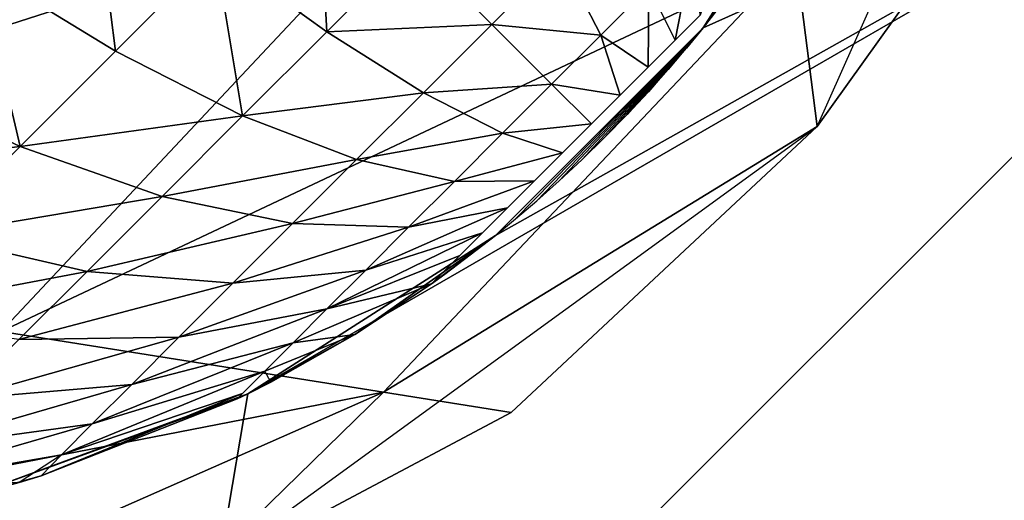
# Model space of a CAD drawing. Header units: millimetres. Extents: x 0 to 232, y 0 to 232.
# Tile 564 of 656: x 225.267 to 226.898, y 96.506 to 97.302. Entities that reach past the tile are written whole.
import ezdxf

# ---------------------------------------------------------------- set-up
doc = ezdxf.new("R2010")
doc.units = ezdxf.units.MM
doc.header["$LTSCALE"] = 25.4
doc.layers.get('0').update_dxf_attribs({"true_color": 0xff5454})

# ---------------------------------------------------------------- blocks, each defined once
blk = doc.blocks.new('WORKSHOP-C-6335.STL')
at = {"color": 0}
mesh = blk.add_polyface(dxfattribs=at)
corners = [(2.6499, 98.5523, 93.8177), (2.6499, 135.7677, 93.8177), (1.1477, 117.16, 93.8177), (7.1175, 80.4265, 93.8177), (6.1477, 117.16, 93.8177), (5.7628, 149.5545, 93.8177), (6.2817, 116.66, 93.8177), (6.6477, 116.294, 93.8177), (7.1477, 116.16, 93.8177), (14.4348, 63.2521, 93.8177), (7.6477, 116.294, 93.8177), (8.0137, 116.66, 93.8177), (8.1477, 117.16, 93.8177), (13.1477, 117.16, 93.8177), (14.6437, 99.5839, 93.8177), (24.4124, 47.4739, 93.8177), (19.0885, 82.5135, 93.8177), (26.3543, 66.4397, 93.8177), (36.7917, 33.5005, 93.8177), (36.232, 51.8251, 93.8177), (48.4376, 39.0901, 93.8177), (51.2522, 21.6939, 93.8177), (62.6198, 28.601, 93.8177), (67.4194, 12.3598, 93.8177), (78.3707, 20.6596, 93.8177), (84.8745, 5.7399, 93.8177), (82.2898, 12.0438, 93.8177), (82.1559, 12.5438, 93.8177), (82.6559, 11.6778, 93.8177), (83.1559, 11.5438, 93.8177), (83.6559, 11.6778, 93.8177), (84.0219, 12.0438, 93.8177), (84.1559, 12.5438, 93.8177), (7.1175, 153.8935, 93.8177), (6.2817, 117.66, 93.8177), (6.6477, 118.026, 93.8177), (7.1477, 118.16, 93.8177), (14.4348, 171.0679, 93.8177), (7.6477, 118.026, 93.8177), (8.0137, 117.66, 93.8177), (14.6437, 134.7361, 93.8177), (24.4124, 186.8461, 93.8177), (19.0885, 151.8065, 93.8177), (26.3543, 167.8803, 93.8177), (36.7917, 200.8195, 93.8177), (36.232, 182.4949, 93.8177), (48.4376, 195.2299, 93.8177), (47.4738, 209.9045, 93.8177), (51.2522, 212.6261, 93.8177), (57.1072, 202.0784, 93.8177), (67.4194, 221.9603, 93.8177), (62.6198, 205.719, 93.8177), (78.3707, 213.6605, 93.8177), (84.8745, 228.5801, 93.8177), (82.2898, 222.2762, 93.8177), (82.1559, 221.7762, 93.8177), (82.6559, 222.6422, 93.8177), (83.1559, 222.7762, 93.8177), (83.6559, 222.6422, 93.8177), (84.0219, 222.2762, 93.8177), (84.1559, 221.7762, 93.8177), (82.2898, 221.2762, 93.8177), (82.6559, 220.9102, 93.8177), (83.1559, 220.7762, 93.8177), (95.2371, 218.8257, 93.8177), (83.6559, 220.9102, 93.8177), (84.0219, 221.2762, 93.8177), (103.1655, 232.3142, 93.8177), (112.7338, 221.0663, 93.8177), (121.8186, 233.0659, 93.8177), (130.3576, 220.3176, 93.8177), (140.3507, 230.8157, 93.8177), (147.6013, 216.6013, 93.8177), (158.2819, 225.6219, 93.8177), (163.9689, 210.0243, 93.8177), (175.1477, 217.6189, 93.8177), (177.4092, 201.9217, 93.8177), (190.5114, 207.0142, 93.8177), (178.9896, 200.7757, 93.8177), (192.2312, 189.1216, 93.8177), (203.975, 194.0822, 93.8177), (203.3127, 175.3974, 93.8177), (205.1396, 181.8164, 93.8177), (205.2736, 181.3164, 93.8177), (211.9155, 159.9977, 93.8177), (205.6396, 180.9503, 93.8177), (206.1396, 180.8164, 93.8177), (206.6396, 180.9503, 93.8177), (207.0056, 181.3164, 93.8177), (207.1396, 181.8164, 93.8177), (203.975, 40.2378, 93.8177), (205.2736, 52.0036, 93.8177), (205.1396, 52.5036, 93.8177), (205.6396, 51.6376, 93.8177), (206.1396, 51.5036, 93.8177), (206.6396, 51.6376, 93.8177), (215.1898, 55.162, 93.8177), (207.0056, 52.0036, 93.8177), (207.1396, 52.5036, 93.8177), (211.9155, 74.3223, 93.8177), (214.4763, 80.5111, 93.8177), (217.7919, 90.9543, 93.8177), (223.8653, 71.6919, 93.8177), (220.7731, 108.3402, 93.8177), (220.7731, 125.9798, 93.8177), (206.6396, 182.6824, 93.8177), (215.1898, 179.158, 93.8177), (206.1396, 182.8164, 93.8177), (205.6396, 182.6824, 93.8177), (205.2736, 182.3164, 93.8177), (207.0056, 182.3164, 93.8177), (214.4763, 153.8089, 93.8177), (217.7919, 143.3657, 93.8177), (223.8653, 162.6281, 93.8177), (229.777, 89.3994, 93.8177), (229.777, 144.9206, 93.8177), (232.7716, 107.8259, 93.8177), (232.7716, 126.4941, 93.8177), (83.1559, 13.5438, 93.8177), (95.2371, 15.4942, 93.8177), (82.6559, 13.4098, 93.8177), (82.2898, 13.0438, 93.8177), (83.6559, 13.4098, 93.8177), (84.0219, 13.0438, 93.8177), (103.1655, 2.0058, 93.8177), (112.7338, 13.2537, 93.8177), (121.8186, 1.2541, 93.8177), (130.3576, 14.0023, 93.8177), (140.3507, 3.5043, 93.8177), (147.6013, 17.7187, 93.8177), (158.2819, 8.6981, 93.8177), (163.9689, 24.2957, 93.8177), (175.1477, 16.7011, 93.8177), (177.4092, 32.3983, 93.8177), (190.5114, 27.3058, 93.8177), (178.9896, 33.5443, 93.8177), (192.2312, 45.1984, 93.8177), (203.3127, 58.9226, 93.8177), (205.2736, 53.0036, 93.8177), (205.6396, 53.3696, 93.8177), (206.1396, 53.5036, 93.8177), (206.6396, 53.3696, 93.8177), (207.0056, 53.0036, 93.8177)]
mesh.append_faces([[corners[k] for k in face] for face in [(0, 1, 2), (115, 116, 117)]], dxfattribs={"vtx0": -1, "color": 0})
mesh.append_faces([[corners[k] for k in face] for face in [(1, 4, 5), (4, 3, 6), (6, 3, 7), (7, 3, 8), (8, 9, 10), (10, 9, 11), (11, 9, 12), (13, 9, 14), (14, 15, 16), (16, 15, 17), (17, 18, 19), (19, 18, 20), (20, 21, 22), (22, 23, 24), (26, 25, 28), (28, 25, 29), (29, 25, 30), (30, 25, 31), (31, 25, 32), (33, 36, 37), (37, 40, 41), (41, 43, 44), (44, 46, 47), (47, 46, 48), (48, 49, 50), (50, 52, 53), (54, 52, 55), (61, 52, 62), (62, 52, 63), (63, 64, 65), (65, 64, 66), (66, 64, 60), (53, 64, 67), (67, 68, 69), (69, 70, 71), (71, 72, 73), (73, 74, 75), (75, 76, 77), (77, 79, 80), (82, 81, 83), (83, 84, 85), (85, 84, 86), (86, 84, 87), (87, 84, 88), (88, 84, 89), (91, 90, 93), (93, 90, 94), (94, 90, 95), (95, 96, 97), (97, 96, 98), (99, 96, 100), (100, 96, 101), (101, 102, 103), (103, 102, 104), (80, 105, 106), (105, 80, 107), (107, 80, 108), (108, 80, 109), (109, 80, 82), (106, 112, 113), (113, 114, 115), (24, 118, 119), (118, 24, 120), (120, 24, 121), (121, 24, 27), (119, 124, 125), (125, 126, 127), (127, 128, 129), (129, 130, 131), (131, 132, 133), (133, 134, 135), (135, 134, 136), (136, 90, 137), (137, 138, 99)]], dxfattribs={"vtx0": -1, "vtx1": -1, "color": 0})
mesh.append_faces([[corners[k] for k in face] for face in [(1, 3, 4), (12, 9, 13), (24, 25, 26), (37, 12, 13), (53, 52, 54), (60, 64, 53), (80, 81, 82), (98, 96, 99), (106, 89, 84), (113, 104, 102), (119, 32, 25), (137, 90, 92)]], dxfattribs={"vtx0": -1, "vtx1": -1, "vtx2": -1, "color": 0})
mesh.append_faces([[corners[k] for k in face] for face in [(1, 0, 3), (8, 3, 9), (14, 9, 15), (17, 15, 18), (20, 18, 21), (22, 21, 23), (24, 23, 25), (24, 26, 27), (4, 33, 5), (33, 4, 34), (33, 34, 35), (33, 35, 36), (37, 36, 38), (37, 38, 39), (37, 39, 12), (37, 13, 40), (41, 40, 42), (41, 42, 43), (44, 43, 45), (44, 45, 46), (48, 46, 49), (50, 49, 51), (50, 51, 52), (53, 54, 56), (53, 56, 57), (53, 57, 58), (53, 58, 59), (53, 59, 60), (52, 61, 55), (63, 52, 64), (67, 64, 68), (69, 68, 70), (71, 70, 72), (73, 72, 74), (75, 74, 76), (77, 76, 78), (77, 78, 79), (80, 79, 81), (83, 81, 84), (90, 91, 92), (95, 90, 96), (101, 96, 102), (106, 105, 110), (106, 110, 89), (106, 84, 111), (106, 111, 112), (113, 112, 104), (113, 102, 114), (115, 114, 116), (119, 118, 122), (119, 122, 123), (119, 123, 32), (119, 25, 124), (125, 124, 126), (127, 126, 128), (129, 128, 130), (131, 130, 132), (133, 132, 134), (136, 134, 90), (137, 92, 138), (99, 138, 139), (99, 139, 140), (99, 140, 141), (99, 141, 142), (99, 142, 98)]], dxfattribs={"vtx0": -1, "vtx2": -1, "color": 0})
mesh = blk.add_polyface(dxfattribs=at)
corners = [(78.3707, 20.6596, 91.8178), (82.2898, 13.0438, 91.8178), (82.1559, 12.5438, 91.8178), (82.6559, 13.4098, 91.8178), (83.1559, 13.5438, 91.8178), (95.2371, 15.4942, 91.8178), (83.6559, 13.4098, 91.8178), (84.0219, 13.0438, 91.8178), (84.1559, 12.5438, 91.8178), (84.8745, 5.7399, 91.8178), (103.1655, 2.0058, 91.8178), (112.7338, 13.2537, 91.8178), (121.8186, 1.2541, 91.8178), (130.3576, 14.0023, 91.8178), (140.3507, 3.5043, 91.8178), (147.6013, 17.7187, 91.8178), (158.2819, 8.6981, 91.8178), (163.9689, 24.2957, 91.8178), (175.1477, 16.7011, 91.8178), (177.4092, 32.3983, 91.8178), (190.5114, 27.3058, 91.8178), (178.9896, 33.5443, 91.8178), (192.2312, 45.1984, 91.8178), (203.975, 40.2378, 91.8178), (203.3127, 58.9226, 91.8178), (205.1396, 52.5036, 91.8178), (205.2736, 53.0036, 91.8178), (211.9155, 74.3223, 91.8178), (205.6396, 53.3696, 91.8178), (206.1396, 53.5036, 91.8178), (206.6396, 53.3696, 91.8178), (207.0056, 53.0036, 91.8178), (207.1396, 52.5036, 91.8178), (203.975, 194.0822, 91.8178), (205.2736, 182.3164, 91.8178), (205.1396, 181.8164, 91.8178), (205.6396, 182.6824, 91.8178), (206.1396, 182.8164, 91.8178), (206.6396, 182.6824, 91.8178), (215.1898, 179.158, 91.8178), (207.0056, 182.3164, 91.8178), (207.1396, 181.8164, 91.8178), (211.9155, 159.9977, 91.8178), (214.4763, 153.8089, 91.8178), (217.7919, 143.3657, 91.8178), (223.8653, 162.6281, 91.8178), (220.7731, 125.9798, 91.8178), (220.7731, 108.3402, 91.8178), (206.6396, 51.6376, 91.8178), (215.1898, 55.162, 91.8178), (206.1396, 51.5036, 91.8178), (205.6396, 51.6376, 91.8178), (205.2736, 52.0036, 91.8178), (207.0056, 52.0036, 91.8178), (214.4763, 80.5111, 91.8178), (217.7919, 90.9543, 91.8178), (223.8653, 71.6919, 91.8178), (229.777, 144.9206, 91.8178), (229.777, 89.3994, 91.8178), (232.7716, 126.4941, 91.8178), (232.7716, 107.8259, 91.8178), (78.3707, 213.6605, 91.8178), (83.1559, 220.7762, 91.8178), (95.2371, 218.8257, 91.8178), (82.6559, 220.9102, 91.8178), (82.2898, 221.2762, 91.8178), (82.1559, 221.7762, 91.8178), (83.6559, 220.9102, 91.8178), (84.0219, 221.2762, 91.8178), (84.1559, 221.7762, 91.8178), (84.8745, 228.5801, 91.8178), (103.1655, 232.3142, 91.8178), (112.7338, 221.0663, 91.8178), (121.8186, 233.0659, 91.8178), (130.3576, 220.3176, 91.8178), (140.3507, 230.8157, 91.8178), (147.6013, 216.6013, 91.8178), (158.2819, 225.6219, 91.8178), (163.9689, 210.0243, 91.8178), (175.1477, 217.6189, 91.8178), (177.4092, 201.9217, 91.8178), (190.5114, 207.0142, 91.8178), (178.9896, 200.7757, 91.8178), (192.2312, 189.1216, 91.8178), (203.3127, 175.3974, 91.8178), (205.2736, 181.3164, 91.8178), (205.6396, 180.9503, 91.8178), (206.1396, 180.8164, 91.8178), (206.6396, 180.9503, 91.8178), (207.0056, 181.3164, 91.8178), (7.1175, 153.8935, 91.8178), (6.1477, 117.16, 91.8178), (5.7628, 149.5545, 91.8178), (6.2817, 117.66, 91.8178), (6.6477, 118.026, 91.8178), (7.1477, 118.16, 91.8178), (14.4348, 171.0679, 91.8178), (7.6477, 118.026, 91.8178), (8.0137, 117.66, 91.8178), (8.1477, 117.16, 91.8178), (13.1477, 117.16, 91.8178), (14.6437, 134.7361, 91.8178), (24.4124, 186.8461, 91.8178), (19.0885, 151.8065, 91.8178), (26.3543, 167.8803, 91.8178), (36.7917, 200.8195, 91.8178), (36.232, 182.4949, 91.8178), (48.4376, 195.2299, 91.8178), (47.4738, 209.9045, 91.8178), (51.2522, 212.6261, 91.8178), (57.1072, 202.0784, 91.8178), (67.4194, 221.9603, 91.8178), (62.6198, 205.719, 91.8178), (82.2898, 222.2762, 91.8178), (82.6559, 222.6422, 91.8178), (83.1559, 222.7762, 91.8178), (83.6559, 222.6422, 91.8178), (84.0219, 222.2762, 91.8178), (2.6499, 135.7677, 91.8178), (2.6499, 98.5523, 91.8178), (1.1477, 117.16, 91.8178), (7.1175, 80.4265, 91.8178), (6.2817, 116.66, 91.8178), (6.6477, 116.294, 91.8178), (7.1477, 116.16, 91.8178), (14.4348, 63.2521, 91.8178), (7.6477, 116.294, 91.8178), (8.0137, 116.66, 91.8178), (14.6437, 99.5839, 91.8178), (24.4124, 47.4739, 91.8178), (19.0885, 82.5135, 91.8178), (26.3543, 66.4397, 91.8178), (36.7917, 33.5005, 91.8178), (36.232, 51.8251, 91.8178), (48.4376, 39.0901, 91.8178), (51.2522, 21.6939, 91.8178), (62.6198, 28.601, 91.8178), (67.4194, 12.3598, 91.8178), (82.2898, 12.0438, 91.8178), (82.6559, 11.6778, 91.8178), (83.1559, 11.5438, 91.8178), (83.6559, 11.6778, 91.8178), (84.0219, 12.0438, 91.8178)]
mesh.append_faces([[corners[k] for k in face] for face in [(58, 59, 60), (118, 119, 120)]], dxfattribs={"vtx0": -1, "color": 0})
mesh.append_faces([[corners[k] for k in face] for face in [(1, 0, 3), (3, 0, 4), (4, 5, 6), (6, 5, 7), (7, 5, 8), (9, 5, 10), (10, 11, 12), (12, 13, 14), (14, 15, 16), (16, 17, 18), (18, 19, 20), (20, 22, 23), (25, 24, 26), (26, 27, 28), (28, 27, 29), (29, 27, 30), (30, 27, 31), (31, 27, 32), (34, 33, 36), (36, 33, 37), (37, 33, 38), (38, 39, 40), (40, 39, 41), (42, 39, 43), (43, 39, 44), (44, 45, 46), (46, 45, 47), (23, 48, 49), (48, 23, 50), (50, 23, 51), (51, 23, 52), (52, 23, 25), (49, 55, 56), (56, 57, 58), (61, 62, 63), (62, 61, 64), (64, 61, 65), (65, 61, 66), (63, 71, 72), (72, 73, 74), (74, 75, 76), (76, 77, 78), (78, 79, 80), (80, 81, 82), (82, 81, 83), (83, 33, 84), (84, 85, 42), (90, 91, 92), (91, 90, 93), (93, 90, 94), (94, 90, 95), (95, 96, 97), (97, 96, 98), (98, 96, 99), (100, 96, 101), (101, 102, 103), (103, 102, 104), (104, 105, 106), (106, 105, 107), (107, 109, 110), (110, 111, 112), (112, 111, 61), (113, 70, 114), (114, 70, 115), (115, 70, 116), (116, 70, 117), (117, 70, 69), (119, 91, 121), (121, 124, 125), (125, 128, 129), (129, 131, 132), (132, 134, 135), (135, 136, 137), (137, 0, 9), (138, 0, 2)]], dxfattribs={"vtx0": -1, "vtx1": -1, "color": 0})
mesh.append_faces([[corners[k] for k in face] for face in [(8, 5, 9), (23, 24, 25), (41, 39, 42), (49, 32, 27), (56, 47, 45), (63, 69, 70), (84, 33, 35), (99, 96, 100), (61, 70, 113), (119, 92, 91), (125, 99, 100), (9, 0, 138)]], dxfattribs={"vtx0": -1, "vtx1": -1, "vtx2": -1, "color": 0})
mesh.append_faces([[corners[k] for k in face] for face in [(0, 1, 2), (4, 0, 5), (10, 5, 11), (12, 11, 13), (14, 13, 15), (16, 15, 17), (18, 17, 19), (20, 19, 21), (20, 21, 22), (23, 22, 24), (26, 24, 27), (33, 34, 35), (38, 33, 39), (44, 39, 45), (49, 48, 53), (49, 53, 32), (49, 27, 54), (49, 54, 55), (56, 55, 47), (56, 45, 57), (58, 57, 59), (63, 62, 67), (63, 67, 68), (63, 68, 69), (63, 70, 71), (72, 71, 73), (74, 73, 75), (76, 75, 77), (78, 77, 79), (80, 79, 81), (83, 81, 33), (84, 35, 85), (42, 85, 86), (42, 86, 87), (42, 87, 88), (42, 88, 89), (42, 89, 41), (95, 90, 96), (101, 96, 102), (104, 102, 105), (107, 105, 108), (107, 108, 109), (110, 109, 111), (61, 111, 70), (61, 113, 66), (119, 118, 92), (121, 91, 122), (121, 122, 123), (121, 123, 124), (125, 124, 126), (125, 126, 127), (125, 127, 99), (125, 100, 128), (129, 128, 130), (129, 130, 131), (132, 131, 133), (132, 133, 134), (135, 134, 136), (137, 136, 0), (9, 138, 139), (9, 139, 140), (9, 140, 141), (9, 141, 142), (9, 142, 8)]], dxfattribs={"vtx0": -1, "vtx2": -1, "color": 0})
mesh = blk.add_polyface(dxfattribs=at)
corners = [(222.7262, 100.7741, 89.0178), (223.5509, 99.7696, 89.0178), (223.5481, 97.7068, 89.0178), (223.564, 100.256, 89.0178), (223.6815, 100.7281, 89.0178), (223.8976, 101.164, 89.0178), (224.9716, 103.0194, 89.0178), (224.2025, 101.5432, 89.0178), (224.5817, 101.848, 89.0178), (225.0175, 102.0642, 89.0178), (225.4897, 102.1816, 89.0178), (225.976, 102.1948, 89.0178), (228.0388, 102.1976, 89.0178), (226.4539, 102.1031, 89.0178), (226.9008, 101.9108, 89.0178), (227.296, 101.627, 89.0178), (227.6209, 101.2649, 89.0178), (227.8603, 100.8413, 89.0178), (228.0031, 100.3762, 89.0178), (228.0426, 99.8913, 89.0178), (228.8607, 99.1303, 89.0178), (224.4808, 98.1248, 89.0178), (226.6153, 96.885, 89.0178), (224.1187, 98.4497, 89.0178), (223.8348, 98.8448, 89.0178), (223.6425, 99.2918, 89.0178), (224.9043, 97.8853, 89.0178), (225.3694, 97.7425, 89.0178), (225.8544, 97.703, 89.0178), (226.3365, 97.7687, 89.0178), (226.7931, 97.9365, 89.0178), (227.2031, 98.1985, 89.0178), (227.5471, 98.5426, 89.0178), (227.8092, 98.9525, 89.0178), (227.9769, 99.4092, 89.0178)]
mesh.append_faces([[corners[k] for k in face] for face in [(0, 1, 2), (1, 0, 3), (3, 0, 4), (4, 0, 5), (5, 6, 7), (7, 6, 8), (8, 6, 9), (9, 6, 10), (10, 6, 11), (11, 12, 13), (13, 12, 14), (14, 12, 15), (15, 12, 16), (16, 12, 17), (17, 12, 18), (18, 12, 19), (2, 21, 22), (21, 2, 23), (23, 2, 24), (24, 2, 25), (25, 2, 1), (22, 30, 20)]], dxfattribs={"vtx0": -1, "vtx1": -1, "color": 0})
mesh.append_faces([[corners[k] for k in face] for face in [(5, 0, 6), (11, 6, 12), (19, 12, 20), (22, 21, 26), (22, 26, 27), (22, 27, 28), (22, 28, 29), (22, 29, 30), (20, 30, 31), (20, 31, 32), (20, 32, 33), (20, 33, 34), (20, 34, 19)]], dxfattribs={"vtx0": -1, "vtx2": -1, "color": 0})
mesh = blk.add_polyface(dxfattribs=at)
corners = [(228.2627, 99.5611, 93.8177), (227.9133, 98.627, 126.6007), (227.7363, 98.3789, 93.8177)]
mesh.append_faces([[corners[k] for k in face] for face in [(0, 1, 2)]], dxfattribs={"color": 0})
mesh = blk.add_polyface(dxfattribs=at)
corners = [(228.8607, 99.1303, 89.0178), (226.6153, 96.885, 91.8178), (226.6153, 96.885, 89.0178), (228.8607, 99.1303, 91.8178)]
mesh.append_faces([[corners[k] for k in face] for face in [(0, 1, 2), (1, 0, 3)]], dxfattribs={"vtx0": -1, "color": 0})
mesh = blk.add_polyface(dxfattribs=at)
corners = [(227.8092, 98.9525, 89.0178), (227.5471, 98.5426, 89.0178), (227.6267, 98.6477, 87.5178)]
mesh.append_faces([[corners[k] for k in face] for face in [(0, 1, 2)]], dxfattribs={"color": 0})
mesh = blk.add_polyface(dxfattribs=at)
corners = [(227.0619, 98.7618, 137.7319), (225.3333, 98.2059, 143.085), (226.3845, 98.0394, 137.6452), (226.0025, 98.9296, 143.2143)]
mesh.append_faces([[corners[k] for k in face] for face in [(0, 1, 2), (1, 0, 3)]], dxfattribs={"vtx0": -1, "color": 0})
mesh = blk.add_polyface(dxfattribs=at)
corners = [(226.9076, 98.8375, 86.1557), (226.9239, 98.5361, 86.4233), (226.7388, 98.6688, 86.1734), (227.0665, 98.6787, 86.4084)]
mesh.append_faces([[corners[k] for k in face] for face in [(0, 1, 2), (1, 0, 3)]], dxfattribs={"vtx0": -1, "color": 0})
mesh = blk.add_polyface(dxfattribs=at)
corners = [(226.5327, 98.83, 85.9593), (226.5737, 98.5037, 86.2258), (226.3457, 98.6429, 86.0187), (226.7388, 98.6688, 86.1734)]
mesh.append_faces([[corners[k] for k in face] for face in [(0, 1, 2), (1, 0, 3)]], dxfattribs={"vtx0": -1, "color": 0})
mesh = blk.add_polyface(dxfattribs=at)
corners = [(227.0665, 98.6787, 86.4084), (227.3102, 98.6614, 86.7033), (227.197, 98.5482, 86.6916), (227.209, 98.8213, 86.4232)]
mesh.append_faces([[corners[k] for k in face] for face in [(0, 1, 2), (1, 0, 3)]], dxfattribs={"vtx0": -1, "color": 0})
mesh = blk.add_polyface(dxfattribs=at)
corners = [(227.3102, 98.6614, 86.7033), (227.4572, 98.6099, 87.0328), (227.3776, 98.5304, 87.0076), (227.4209, 98.7722, 86.7385)]
mesh.append_faces([[corners[k] for k in face] for face in [(0, 1, 2), (1, 0, 3)]], dxfattribs={"vtx0": -1, "color": 0})
mesh = blk.add_polyface(dxfattribs=at)
corners = [(227.7001, 98.6607, 132.1829), (226.3845, 98.0394, 137.6452), (227.0177, 97.9391, 132.1395), (227.0619, 98.7618, 137.7319)]
mesh.append_faces([[corners[k] for k in face] for face in [(0, 1, 2), (1, 0, 3)]], dxfattribs={"vtx0": -1, "color": 0})
mesh = blk.add_polyface(dxfattribs=at)
corners = [(227.5332, 98.686, 87.0742), (227.5424, 98.5636, 87.4014), (227.5009, 98.5221, 87.3681), (227.6042, 98.7569, 87.131)]
mesh.append_faces([[corners[k] for k in face] for face in [(0, 1, 2), (1, 0, 3)]], dxfattribs={"vtx0": -1, "color": 0})
mesh = blk.add_polyface(dxfattribs=at)
corners = [(227.197, 98.5482, 86.6916), (226.9239, 98.5361, 86.4233), (227.0665, 98.6787, 86.4084), (227.0838, 98.4351, 86.7034)]
mesh.append_faces([[corners[k] for k in face] for face in [(0, 1, 2), (1, 0, 3)]], dxfattribs={"vtx0": -1, "color": 0})
mesh = blk.add_polyface(dxfattribs=at)
corners = [(227.4572, 98.6099, 87.0328), (227.5009, 98.5221, 87.3681), (227.4563, 98.4775, 87.3439), (227.5332, 98.686, 87.0742)]
mesh.append_faces([[corners[k] for k in face] for face in [(0, 1, 2), (1, 0, 3)]], dxfattribs={"vtx0": -1, "color": 0})
mesh = blk.add_polyface(dxfattribs=at)
corners = [(226.7388, 98.6688, 86.1734), (226.7845, 98.3967, 86.4676), (226.5737, 98.5037, 86.2258), (226.9239, 98.5361, 86.4233)]
mesh.append_faces([[corners[k] for k in face] for face in [(0, 1, 2), (1, 0, 3)]], dxfattribs={"vtx0": -1, "color": 0})
mesh = blk.add_polyface(dxfattribs=at)
corners = [(227.7001, 98.6607, 132.1829), (227.0177, 97.9391, 132.1395), (227.7363, 98.3789, 126.6007)]
mesh.append_faces([[corners[k] for k in face] for face in [(0, 1, 2)]], dxfattribs={"color": 0})
mesh = blk.add_polyface(dxfattribs=at)
corners = [(227.197, 98.5482, 86.6916), (227.3776, 98.5304, 87.0076), (227.2963, 98.4491, 86.9992), (227.3102, 98.6614, 86.7033)]
mesh.append_faces([[corners[k] for k in face] for face in [(0, 1, 2), (1, 0, 3)]], dxfattribs={"vtx0": -1, "color": 0})
mesh = blk.add_polyface(dxfattribs=at)
corners = [(227.7001, 98.6607, 132.1829), (227.7363, 98.3789, 126.6007), (227.9133, 98.627, 126.6007)]
mesh.append_faces([[corners[k] for k in face] for face in [(0, 1, 2)]], dxfattribs={"color": 0})
mesh = blk.add_polyface(dxfattribs=at)
corners = [(226.3457, 98.6429, 86.0187), (226.4159, 98.3458, 86.3119), (226.1668, 98.4641, 86.1163), (226.5737, 98.5037, 86.2258)]
mesh.append_faces([[corners[k] for k in face] for face in [(0, 1, 2), (1, 0, 3)]], dxfattribs={"vtx0": -1, "color": 0})
mesh = blk.add_polyface(dxfattribs=at)
corners = [(227.6267, 98.6477, 87.5178), (227.5471, 98.5426, 89.0178), (227.6111, 98.6261, 87.5178)]
mesh.append_faces([[corners[k] for k in face] for face in [(0, 1, 2)]], dxfattribs={"color": 0})
mesh = blk.add_polyface(dxfattribs=at)
corners = [(227.6111, 98.6261, 87.5178), (227.5471, 98.5426, 89.0178), (227.5461, 98.5413, 87.5178)]
mesh.append_faces([[corners[k] for k in face] for face in [(0, 1, 2)]], dxfattribs={"color": 0})
mesh = blk.add_polyface(dxfattribs=at)
corners = [(227.9133, 98.627, 126.6007), (227.7363, 98.3789, 126.6007), (227.7363, 98.3789, 93.8177)]
mesh.append_faces([[corners[k] for k in face] for face in [(0, 1, 2)]], dxfattribs={"color": 0})
mesh = blk.add_polyface(dxfattribs=at)
corners = [(227.3776, 98.5304, 87.0076), (227.4563, 98.4775, 87.3439), (227.4097, 98.4309, 87.3291), (227.4572, 98.6099, 87.0328)]
mesh.append_faces([[corners[k] for k in face] for face in [(0, 1, 2), (1, 0, 3)]], dxfattribs={"vtx0": -1, "color": 0})
mesh = blk.add_polyface(dxfattribs=at)
corners = [(227.2963, 98.4491, 86.9992), (227.0838, 98.4351, 86.7034), (227.197, 98.5482, 86.6916), (227.215, 98.3678, 87.0076)]
mesh.append_faces([[corners[k] for k in face] for face in [(0, 1, 2), (1, 0, 3)]], dxfattribs={"vtx0": -1, "color": 0})
mesh = blk.add_polyface(dxfattribs=at)
corners = [(227.2031, 98.1985, 89.0178), (227.2031, 98.1985, 87.5178), (227.5471, 98.5426, 89.0178)]
mesh.append_faces([[corners[k] for k in face] for face in [(0, 1, 2)]], dxfattribs={"color": 0})
mesh = blk.add_polyface(dxfattribs=at)
corners = [(227.5471, 98.5426, 89.0178), (227.2031, 98.1985, 87.5178), (227.2367, 98.2261, 87.5178)]
mesh.append_faces([[corners[k] for k in face] for face in [(0, 1, 2)]], dxfattribs={"color": 0})
mesh = blk.add_polyface(dxfattribs=at)
corners = [(227.5471, 98.5426, 89.0178), (227.2367, 98.2261, 87.5178), (227.2718, 98.2561, 87.5178)]
mesh.append_faces([[corners[k] for k in face] for face in [(0, 1, 2)]], dxfattribs={"color": 0})
mesh = blk.add_polyface(dxfattribs=at)
corners = [(227.5471, 98.5426, 89.0178), (227.2718, 98.2561, 87.5178), (227.3088, 98.289, 87.5178)]
mesh.append_faces([[corners[k] for k in face] for face in [(0, 1, 2)]], dxfattribs={"color": 0})
mesh = blk.add_polyface(dxfattribs=at)
corners = [(227.5471, 98.5426, 89.0178), (227.3088, 98.289, 87.5178), (227.3466, 98.3243, 87.5178)]
mesh.append_faces([[corners[k] for k in face] for face in [(0, 1, 2)]], dxfattribs={"color": 0})
mesh = blk.add_polyface(dxfattribs=at)
corners = [(227.5471, 98.5426, 89.0178), (227.3466, 98.3243, 87.5178), (227.3844, 98.3612, 87.5178)]
mesh.append_faces([[corners[k] for k in face] for face in [(0, 1, 2)]], dxfattribs={"color": 0})
mesh = blk.add_polyface(dxfattribs=at)
corners = [(227.5471, 98.5426, 89.0178), (227.3844, 98.3612, 87.5178), (227.4213, 98.3989, 87.5178)]
mesh.append_faces([[corners[k] for k in face] for face in [(0, 1, 2)]], dxfattribs={"color": 0})
mesh = blk.add_polyface(dxfattribs=at)
corners = [(227.5471, 98.5426, 89.0178), (227.4213, 98.3989, 87.5178), (227.4565, 98.4367, 87.5178)]
mesh.append_faces([[corners[k] for k in face] for face in [(0, 1, 2)]], dxfattribs={"color": 0})
mesh = blk.add_polyface(dxfattribs=at)
corners = [(227.5471, 98.5426, 89.0178), (227.4565, 98.4367, 87.5178), (227.4895, 98.4737, 87.5178)]
mesh.append_faces([[corners[k] for k in face] for face in [(0, 1, 2)]], dxfattribs={"color": 0})
mesh = blk.add_polyface(dxfattribs=at)
corners = [(227.5471, 98.5426, 89.0178), (227.4895, 98.4737, 87.5178), (227.5195, 98.5089, 87.5178)]
mesh.append_faces([[corners[k] for k in face] for face in [(0, 1, 2)]], dxfattribs={"color": 0})
mesh = blk.add_polyface(dxfattribs=at)
corners = [(227.5471, 98.5426, 89.0178), (227.5195, 98.5089, 87.5178), (227.5461, 98.5413, 87.5178)]
mesh.append_faces([[corners[k] for k in face] for face in [(0, 1, 2)]], dxfattribs={"color": 0})
mesh = blk.add_polyface(dxfattribs=at)
corners = [(227.0838, 98.4351, 86.7034), (226.7845, 98.3967, 86.4676), (226.9239, 98.5361, 86.4233), (226.9731, 98.3243, 86.7386)]
mesh.append_faces([[corners[k] for k in face] for face in [(0, 1, 2), (1, 0, 3)]], dxfattribs={"vtx0": -1, "color": 0})
mesh = blk.add_polyface(dxfattribs=at)
corners = [(227.2963, 98.4491, 86.9992), (227.4097, 98.4309, 87.3291), (227.3621, 98.3833, 87.3242), (227.3776, 98.5304, 87.0076)]
mesh.append_faces([[corners[k] for k in face] for face in [(0, 1, 2), (1, 0, 3)]], dxfattribs={"vtx0": -1, "color": 0})
mesh = blk.add_polyface(dxfattribs=at)
corners = [(226.7845, 98.3967, 86.4676), (226.4159, 98.3458, 86.3119), (226.5737, 98.5037, 86.2258), (226.6511, 98.2633, 86.5403)]
mesh.append_faces([[corners[k] for k in face] for face in [(0, 1, 2), (1, 0, 3)]], dxfattribs={"vtx0": -1, "color": 0})
mesh = blk.add_polyface(dxfattribs=at)
corners = [(226.4159, 98.3458, 86.3119), (226, 98.2973, 86.2499), (226.1668, 98.4641, 86.1163), (226.2687, 98.1986, 86.4298)]
mesh.append_faces([[corners[k] for k in face] for face in [(0, 1, 2), (1, 0, 3)]], dxfattribs={"vtx0": -1, "color": 0})
mesh = blk.add_polyface(dxfattribs=at)
corners = [(227.3621, 98.3833, 87.3242), (227.215, 98.3678, 87.0076), (227.2963, 98.4491, 86.9992), (227.3145, 98.3357, 87.3291)]
mesh.append_faces([[corners[k] for k in face] for face in [(0, 1, 2), (1, 0, 3)]], dxfattribs={"vtx0": -1, "color": 0})
mesh = blk.add_polyface(dxfattribs=at)
corners = [(227.215, 98.3678, 87.0076), (226.9731, 98.3243, 86.7386), (227.0838, 98.4351, 86.7034), (227.1355, 98.2882, 87.0329)]
mesh.append_faces([[corners[k] for k in face] for face in [(0, 1, 2), (1, 0, 3)]], dxfattribs={"vtx0": -1, "color": 0})
mesh = blk.add_polyface(dxfattribs=at)
corners = [(226.9731, 98.3243, 86.7386), (226.6511, 98.2633, 86.5403), (226.7845, 98.3967, 86.4676), (226.8672, 98.2185, 86.7964)]
mesh.append_faces([[corners[k] for k in face] for face in [(0, 1, 2), (1, 0, 3)]], dxfattribs={"vtx0": -1, "color": 0})
mesh = blk.add_polyface(dxfattribs=at)
corners = [(227.2292, 97.9056, 126.6007), (226.6894, 97.6183, 93.8177), (227.7363, 98.3789, 93.8177)]
mesh.append_faces([[corners[k] for k in face] for face in [(0, 1, 2)]], dxfattribs={"color": 0})
mesh = blk.add_polyface(dxfattribs=at)
corners = [(227.0177, 97.9391, 132.1395), (227.2292, 97.9056, 126.6007), (227.7363, 98.3789, 126.6007)]
mesh.append_faces([[corners[k] for k in face] for face in [(0, 1, 2)]], dxfattribs={"color": 0})
mesh = blk.add_polyface(dxfattribs=at)
corners = [(227.2292, 97.9056, 126.6007), (227.7363, 98.3789, 93.8177), (227.7363, 98.3789, 126.6007)]
mesh.append_faces([[corners[k] for k in face] for face in [(0, 1, 2)]], dxfattribs={"color": 0})
mesh = blk.add_polyface(dxfattribs=at)
corners = [(227.3145, 98.3357, 87.3291), (227.1355, 98.2882, 87.0329), (227.215, 98.3678, 87.0076), (227.268, 98.2892, 87.3439)]
mesh.append_faces([[corners[k] for k in face] for face in [(0, 1, 2), (1, 0, 3)]], dxfattribs={"vtx0": -1, "color": 0})
mesh = blk.add_polyface(dxfattribs=at)
corners = [(226.6511, 98.2633, 86.5403), (226.2687, 98.1986, 86.4298), (226.4159, 98.3458, 86.3119), (226.5267, 98.139, 86.6399)]
mesh.append_faces([[corners[k] for k in face] for face in [(0, 1, 2), (1, 0, 3)]], dxfattribs={"vtx0": -1, "color": 0})
mesh = blk.add_polyface(dxfattribs=at)
corners = [(227.1355, 98.2882, 87.0329), (226.8672, 98.2185, 86.7964), (226.9731, 98.3243, 86.7386), (227.0594, 98.2122, 87.0744)]
mesh.append_faces([[corners[k] for k in face] for face in [(0, 1, 2), (1, 0, 3)]], dxfattribs={"vtx0": -1, "color": 0})
mesh = blk.add_polyface(dxfattribs=at)
corners = [(227.268, 98.2892, 87.3439), (227.0594, 98.2122, 87.0744), (227.1355, 98.2882, 87.0329), (227.2234, 98.2446, 87.3682)]
mesh.append_faces([[corners[k] for k in face] for face in [(0, 1, 2), (1, 0, 3)]], dxfattribs={"vtx0": -1, "color": 0})
mesh = blk.add_polyface(dxfattribs=at)
corners = [(226.8672, 98.2185, 86.7964), (226.5267, 98.139, 86.6399), (226.6511, 98.2633, 86.5403), (226.7684, 98.1197, 86.8755)]
mesh.append_faces([[corners[k] for k in face] for face in [(0, 1, 2), (1, 0, 3)]], dxfattribs={"vtx0": -1, "color": 0})
mesh = blk.add_polyface(dxfattribs=at)
corners = [(227.2234, 98.2446, 87.3682), (226.9885, 98.1412, 87.1312), (227.0594, 98.2122, 87.0744), (227.1819, 98.2031, 87.4015)]
mesh.append_faces([[corners[k] for k in face] for face in [(0, 1, 2), (1, 0, 3)]], dxfattribs={"vtx0": -1, "color": 0})
mesh = blk.add_polyface(dxfattribs=at)
corners = [(227.0594, 98.2122, 87.0744), (226.7684, 98.1197, 86.8755), (226.8672, 98.2185, 86.7964), (226.9885, 98.1412, 87.1312)]
mesh.append_faces([[corners[k] for k in face] for face in [(0, 1, 2), (1, 0, 3)]], dxfattribs={"vtx0": -1, "color": 0})
mesh = blk.add_polyface(dxfattribs=at)
corners = [(226.5267, 98.139, 86.6399), (226.1353, 98.0652, 86.577), (226.2687, 98.1986, 86.4298), (226.414, 98.0263, 86.7642)]
mesh.append_faces([[corners[k] for k in face] for face in [(0, 1, 2), (1, 0, 3)]], dxfattribs={"vtx0": -1, "color": 0})
mesh = blk.add_polyface(dxfattribs=at)
corners = [(226.7931, 97.9365, 89.0178), (226.9705, 98.0347, 87.5178), (227.2031, 98.1985, 89.0178)]
mesh.append_faces([[corners[k] for k in face] for face in [(0, 1, 2)]], dxfattribs={"color": 0})
mesh = blk.add_polyface(dxfattribs=at)
corners = [(227.1819, 98.2031, 87.4015), (226.9242, 98.077, 87.2021), (226.9885, 98.1412, 87.1312), (227.1443, 98.1654, 87.443)]
mesh.append_faces([[corners[k] for k in face] for face in [(0, 1, 2), (1, 0, 3)]], dxfattribs={"vtx0": -1, "color": 0})
mesh = blk.add_polyface(dxfattribs=at)
corners = [(227.2031, 98.1985, 89.0178), (226.9705, 98.0347, 87.5178), (227.0975, 98.1187, 87.5178)]
mesh.append_faces([[corners[k] for k in face] for face in [(0, 1, 2)]], dxfattribs={"color": 0})
mesh = blk.add_polyface(dxfattribs=at)
corners = [(227.2031, 98.1985, 89.0178), (227.0975, 98.1187, 87.5178), (227.1195, 98.1345, 87.5178)]
mesh.append_faces([[corners[k] for k in face] for face in [(0, 1, 2)]], dxfattribs={"color": 0})
mesh = blk.add_polyface(dxfattribs=at)
corners = [(227.2031, 98.1985, 89.0178), (227.1195, 98.1345, 87.5178), (227.2031, 98.1985, 87.5178)]
mesh.append_faces([[corners[k] for k in face] for face in [(0, 1, 2)]], dxfattribs={"color": 0})
mesh = blk.add_polyface(dxfattribs=at)
corners = [(227.0975, 98.1187, 87.5178), (226.9242, 98.077, 87.2021), (227.1443, 98.1654, 87.443)]
mesh.append_faces([[corners[k] for k in face] for face in [(0, 1, 2)]], dxfattribs={"color": 0})
mesh = blk.add_polyface(dxfattribs=at)
corners = [(226.7684, 98.1197, 86.8755), (226.414, 98.0263, 86.7642), (226.5267, 98.139, 86.6399), (226.679, 98.0302, 86.9742)]
mesh.append_faces([[corners[k] for k in face] for face in [(0, 1, 2), (1, 0, 3)]], dxfattribs={"vtx0": -1, "color": 0})
mesh = blk.add_polyface(dxfattribs=at)
corners = [(226.9885, 98.1412, 87.1312), (226.679, 98.0302, 86.9742), (226.7684, 98.1197, 86.8755), (226.9242, 98.077, 87.2021)]
mesh.append_faces([[corners[k] for k in face] for face in [(0, 1, 2), (1, 0, 3)]], dxfattribs={"vtx0": -1, "color": 0})
mesh = blk.add_polyface(dxfattribs=at)
corners = [(227.0975, 98.1187, 87.5178), (226.868, 98.0207, 87.2856), (226.9242, 98.077, 87.2021)]
mesh.append_faces([[corners[k] for k in face] for face in [(0, 1, 2)]], dxfattribs={"color": 0})
mesh = blk.add_polyface(dxfattribs=at)
corners = [(226.9705, 98.0347, 87.5178), (226.868, 98.0207, 87.2856), (227.0975, 98.1187, 87.5178)]
mesh.append_faces([[corners[k] for k in face] for face in [(0, 1, 2)]], dxfattribs={"color": 0})
mesh = blk.add_polyface(dxfattribs=at)
corners = [(226.9242, 98.077, 87.2021), (226.6007, 97.9519, 87.0903), (226.679, 98.0302, 86.9742), (226.868, 98.0207, 87.2856)]
mesh.append_faces([[corners[k] for k in face] for face in [(0, 1, 2), (1, 0, 3)]], dxfattribs={"vtx0": -1, "color": 0})
mesh = blk.add_polyface(dxfattribs=at)
corners = [(227.0177, 97.9391, 132.1395), (225.495, 97.6427, 137.518), (226.1209, 97.5436, 132.0757), (226.3845, 98.0394, 137.6452)]
mesh.append_faces([[corners[k] for k in face] for face in [(0, 1, 2), (1, 0, 3)]], dxfattribs={"vtx0": -1, "color": 0})
mesh = blk.add_polyface(dxfattribs=at)
corners = [(226.7931, 97.9365, 89.0178), (226.8314, 97.9559, 87.5178), (226.9705, 98.0347, 87.5178)]
mesh.append_faces([[corners[k] for k in face] for face in [(0, 1, 2)]], dxfattribs={"color": 0})
mesh = blk.add_polyface(dxfattribs=at)
corners = [(226.9705, 98.0347, 87.5178), (226.821, 97.9737, 87.3798), (226.868, 98.0207, 87.2856)]
mesh.append_faces([[corners[k] for k in face] for face in [(0, 1, 2)]], dxfattribs={"color": 0})
mesh = blk.add_polyface(dxfattribs=at)
corners = [(226.8314, 97.9559, 87.5178), (226.821, 97.9737, 87.3798), (226.9705, 98.0347, 87.5178)]
mesh.append_faces([[corners[k] for k in face] for face in [(0, 1, 2)]], dxfattribs={"color": 0})
mesh = blk.add_polyface(dxfattribs=at)
corners = [(226.679, 98.0302, 86.9742), (226.3154, 97.9277, 86.9106), (226.414, 98.0263, 86.7642), (226.6007, 97.9519, 87.0903)]
mesh.append_faces([[corners[k] for k in face] for face in [(0, 1, 2), (1, 0, 3)]], dxfattribs={"vtx0": -1, "color": 0})
mesh = blk.add_polyface(dxfattribs=at)
corners = [(226.868, 98.0207, 87.2856), (226.5353, 97.8865, 87.2215), (226.6007, 97.9519, 87.0903), (226.821, 97.9737, 87.3798)]
mesh.append_faces([[corners[k] for k in face] for face in [(0, 1, 2), (1, 0, 3)]], dxfattribs={"vtx0": -1, "color": 0})
mesh = blk.add_polyface(dxfattribs=at)
corners = [(226.821, 97.9737, 87.3798), (226.4842, 97.8354, 87.3648), (226.5353, 97.8865, 87.2215), (226.7843, 97.937, 87.4827)]
mesh.append_faces([[corners[k] for k in face] for face in [(0, 1, 2), (1, 0, 3)]], dxfattribs={"vtx0": -1, "color": 0})
mesh = blk.add_polyface(dxfattribs=at)
corners = [(226.7931, 97.9365, 89.0178), (226.7754, 97.9278, 87.5178), (226.8314, 97.9559, 87.5178)]
mesh.append_faces([[corners[k] for k in face] for face in [(0, 1, 2)]], dxfattribs={"color": 0})
mesh = blk.add_polyface(dxfattribs=at)
corners = [(227.0177, 97.9391, 132.1395), (226.1209, 97.5436, 132.0757), (226.6894, 97.6183, 126.6007)]
mesh.append_faces([[corners[k] for k in face] for face in [(0, 1, 2)]], dxfattribs={"color": 0})
mesh = blk.add_polyface(dxfattribs=at)
corners = [(226.6007, 97.9519, 87.0903), (226.233, 97.8453, 87.0758), (226.3154, 97.9277, 86.9106), (226.5353, 97.8865, 87.2215)]
mesh.append_faces([[corners[k] for k in face] for face in [(0, 1, 2), (1, 0, 3)]], dxfattribs={"vtx0": -1, "color": 0})
mesh = blk.add_polyface(dxfattribs=at)
corners = [(226.3365, 97.7687, 89.0178), (226.7754, 97.9278, 87.5178), (226.7931, 97.9365, 89.0178)]
mesh.append_faces([[corners[k] for k in face] for face in [(0, 1, 2)]], dxfattribs={"color": 0})
mesh = blk.add_polyface(dxfattribs=at)
corners = [(226.4509, 97.8004, 87.5178), (226.4842, 97.8354, 87.3648), (226.7843, 97.937, 87.4827)]
mesh.append_faces([[corners[k] for k in face] for face in [(0, 1, 2)]], dxfattribs={"color": 0})
mesh = blk.add_polyface(dxfattribs=at)
corners = [(226.4509, 97.8004, 87.5178), (226.7843, 97.937, 87.4827), (226.7754, 97.9278, 87.5178)]
mesh.append_faces([[corners[k] for k in face] for face in [(0, 1, 2)]], dxfattribs={"color": 0})
mesh = blk.add_polyface(dxfattribs=at)
corners = [(227.0177, 97.9391, 132.1395), (226.6894, 97.6183, 126.6007), (227.2292, 97.9056, 126.6007)]
mesh.append_faces([[corners[k] for k in face] for face in [(0, 1, 2)]], dxfattribs={"color": 0})
mesh = blk.add_polyface(dxfattribs=at)
corners = [(226.3365, 97.7687, 89.0178), (226.4509, 97.8004, 87.5178), (226.7754, 97.9278, 87.5178)]
mesh.append_faces([[corners[k] for k in face] for face in [(0, 1, 2)]], dxfattribs={"color": 0})
mesh = blk.add_polyface(dxfattribs=at)
corners = [(226.6894, 97.6183, 126.6007), (226.6894, 97.6183, 93.8177), (227.2292, 97.9056, 126.6007)]
mesh.append_faces([[corners[k] for k in face] for face in [(0, 1, 2)]], dxfattribs={"color": 0})
mesh = blk.add_polyface(dxfattribs=at)
corners = [(226.5353, 97.8865, 87.2215), (226.1687, 97.7809, 87.2563), (226.233, 97.8453, 87.0758), (226.4842, 97.8354, 87.3648)]
mesh.append_faces([[corners[k] for k in face] for face in [(0, 1, 2), (1, 0, 3)]], dxfattribs={"vtx0": -1, "color": 0})
mesh = blk.add_polyface(dxfattribs=at)
corners = [(226.4146, 97.7896, 87.5178), (226.1687, 97.7809, 87.2563), (226.4842, 97.8354, 87.3648)]
mesh.append_faces([[corners[k] for k in face] for face in [(0, 1, 2)]], dxfattribs={"color": 0})
mesh = blk.add_polyface(dxfattribs=at)
corners = [(226.3365, 97.7687, 89.0178), (226.4146, 97.7896, 87.5178), (226.4509, 97.8004, 87.5178)]
mesh.append_faces([[corners[k] for k in face] for face in [(0, 1, 2)]], dxfattribs={"color": 0})

msp = doc.modelspace()

# ---------------------------------------------------------------- block references
at = {"color": 250, "true_color": 0x262626}
msp.add_blockref('WORKSHOP-C-6335.STL', (-1.1477, -1.2541, -85.5183), dxfattribs=at)

doc.saveas('drawing.dxf')
